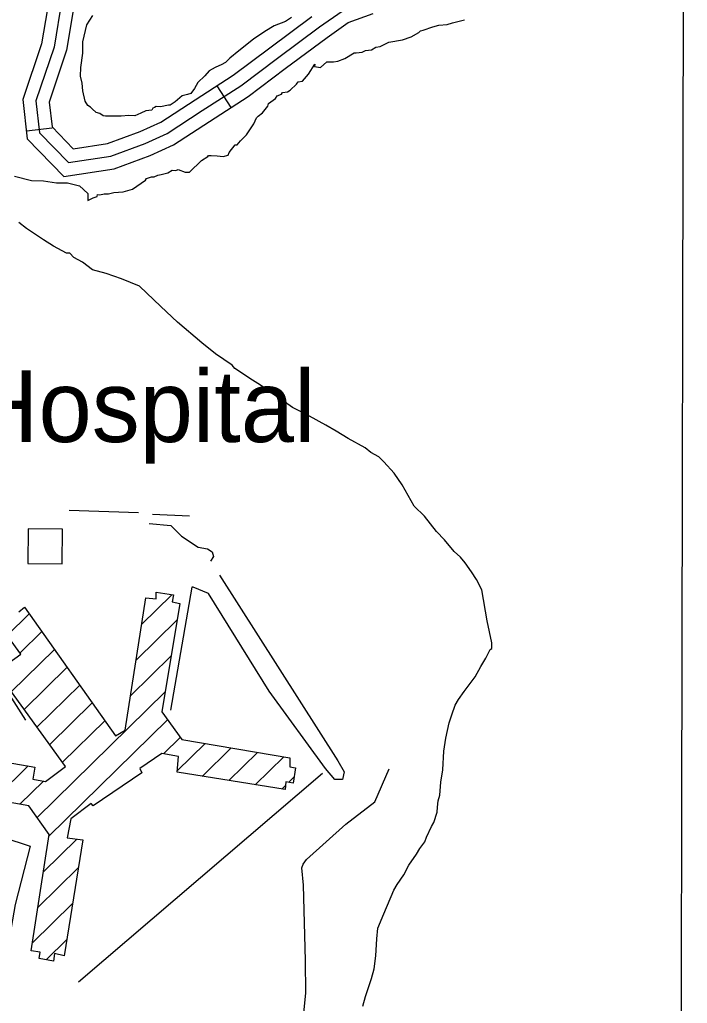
# Model space of a CAD drawing. Extents: x 3192986 to 3230865, y 867483 to 892886.
# Drawn here: x 3206906 to 3207680, y 887714 to 888854 of the extents above; entities that cross this region are included whole.
import ezdxf

# ---------------------------------------------------------------- set-up
doc = ezdxf.new("R2010")
doc.units = 0
for name, color, linetype in [('V-BLDG-OTLN', 7, 'Continuous'), ('V-GRID-MAJR', 7, 'Continuous'), ('V-ROAD-CNTR', 7, 'Continuous'), ('V-SITE-VEGE', 7, 'Continuous'), ('V-TOPO-GNAM-IDEN', 7, 'Continuous'), ('V-TOPO-SHOR', 7, 'Continuous')]:
    doc.layers.add(name, color=color, linetype=linetype)

msp = doc.modelspace()

# ---------------------------------------------------------------- linework, layer by layer
at = {"layer": 'V-BLDG-OTLN'}
for p, q in [((3207047.1655852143, 888153.3546904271), (3207082.327554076, 888187.8362891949)), ((3206891.4096036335, 888140.6723409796), (3206917.004549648, 888165.7720349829)), ((3207040.732529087, 888112.0311573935), (3207088.4902177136, 888158.8647537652)), ((3206906.4049576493, 888120.3625868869), (3206931.626881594, 888145.0964766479)), ((3206896.1967299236, 888075.3369303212), (3206946.2492135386, 888124.4209183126)), ((3207034.29947296, 888070.7076243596), (3207081.482544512, 888116.9777222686)), ((3206911.085667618, 888054.92281902), (3206960.871545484, 888103.7453599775)), ((3206925.974605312, 888034.5087077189), (3206975.493877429, 888083.0698016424)), ((3206926.169116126, 887929.6545928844), (3207074.4748713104, 888075.0906907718)), ((3206940.863543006, 888014.094596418), (3206990.116209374, 888062.3942433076)), ((3206939.7699347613, 887907.9772871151), (3207077.2656032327, 888042.8124691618)), ((3206955.7524807, 887993.6804851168), (3207004.738541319, 888041.7186849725)), ((3207072.7741184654, 888003.3929388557), (3207092.0574029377, 888022.303099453)), ((3207088.553519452, 887983.8520607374), (3207120.717810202, 888015.3939852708)), ((3207117.5861858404, 887977.3080026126), (3207151.183394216, 888010.2551183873)), ((3207148.2671746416, 887972.3803725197), (3207181.6489782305, 888005.1162515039)), ((3207178.9481634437, 887967.4527424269), (3207212.114562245, 887999.9773846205)), ((3206875.9965611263, 887950.4827648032), (3206915.6613991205, 887989.3801039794)), ((3206906.255312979, 887945.141067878), (3206933.4508452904, 887971.8103774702)), ((3207209.629152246, 887962.525112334), (3207213.9416098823, 887966.7541256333)), ((3207217.6486551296, 887970.3894410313), (3207224.0750944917, 887976.6915313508)), ((3206933.3861414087, 887866.7020636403), (3206972.0140652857, 887904.5825525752)), ((3206927.002348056, 887825.4268401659), (3206974.102868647, 887871.6159844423)), ((3206920.618554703, 887784.1516166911), (3206967.3031544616, 887829.9328880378)), ((3206936.5197867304, 887764.7302122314), (3206960.5034402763, 887788.2497916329))]:
    msp.add_line(p, q, dxfattribs=at)
msp.add_lwpolyline([(3206915.693131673, 888264.0564442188), (3206915.343132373, 888224.0585242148), (3206955.342052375, 888223.7085249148), (3206955.691051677, 888263.707444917)], close=True, dxfattribs=at)
for points in [[(3206904.939000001, 888167.863999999), (3206911.694000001, 888173.280999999), (3207016.938000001, 888024.4689999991), (3207028.094000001, 888030.8459999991), (3207052.002000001, 888184.4219999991), (3207064.171000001, 888182.9509999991), (3207064.217000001, 888190.7749999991), (3207084.172000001, 888187.5369999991), (3207082.794000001, 888179.4779999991), (3207091.639000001, 888177.685999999), (3207070.617000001, 888052.030999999), (3207093.761000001, 888019.9409999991), (3207219.148000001, 887998.790999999), (3207219.039000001, 887988.1819999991), (3207225.646000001, 887987.104999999), (3207222.994000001, 887969.5249999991), (3207214.405000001, 887970.9139999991), (3207213.403000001, 887961.9189999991), (3207088.391000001, 887981.996999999), (3207090.003000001, 888000.3969999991), (3207070.7150000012, 888003.7509999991), (3207044.992000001, 887986.5619999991), (3207047.3940000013, 887981.3359999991), (3206990.958000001, 887943.226999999), (3206988.629000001, 887945.7989999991), (3206965.151000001, 887928.1619999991), (3206961.069000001, 887906.104999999), (3206979.315000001, 887903.5669999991), (3206957.436000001, 887769.4459999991), (3206946.352000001, 887771.9519999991), (3206944.959000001, 887763.229999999), (3206928.713000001, 887766.1179999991), (3206929.673000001, 887773.3899999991), (3206919.237000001, 887775.2189999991), (3206940.067000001, 887909.8979999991), (3206916.554000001, 887943.322999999), (3206783.792000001, 887966.7599999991)], [(3206790.106000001, 888011.1789999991), (3206923.668000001, 887987.9899999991), (3206921.096000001, 887973.9899999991), (3206935.760000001, 887971.4029999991), (3206959.234000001, 887988.9069999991), (3206878.971000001, 888098.954999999), (3206907.4110000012, 888118.9999999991), (3206881.418000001, 888154.204999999)]]:
    msp.add_lwpolyline(points, dxfattribs=at)
at = {"layer": 'V-GRID-MAJR'}
msp.add_spline([(3207642.481, 872901.108), (3207654.8200000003, 878960.681), (3207667.165, 885023.339), (3207679.5100000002, 891086.041), (3207679.5160000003, 891089.0800000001)], degree=3, dxfattribs=at)
at = {"layer": 'V-ROAD-CNTR'}
for p, q in [((3207134.2746945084, 888777.7154168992), (3207150.5146620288, 888752.4914673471)), ((3206943.562075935, 888728.7845147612), (3206913.7601355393, 888725.3405216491))]:
    msp.add_line(p, q, dxfattribs=at)
for points in [[(3206940.3170824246, 888881.1122101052), (3206931.1331007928, 888826.2593198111), (3206909.536143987, 888761.8894485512), (3206914.7841334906, 888716.4815393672), (3206957.260048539, 888672.8436266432), (3207015.243932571, 888681.6306090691), (3207057.097848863, 888696.873578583), (3207084.2187946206, 888709.1835539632), (3207125.7727115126, 888736.561499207), (3207170.594621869, 888765.4194414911), (3207213.6475357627, 888797.8763765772), (3207262.0914388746, 888833.9173044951), (3207286.518390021, 888851.0502702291), (3207315.3723323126, 888861.4962493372)], [(3206954.9470531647, 888877.654217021), (3206945.7310715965, 888822.612327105), (3206924.821113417, 888760.289451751), (3206929.098104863, 888723.2815257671), (3206962.6330377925, 888688.8285946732), (3207011.516940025, 888696.2365798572), (3207051.422860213, 888710.7705507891), (3207076.9478091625, 888722.356527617), (3207117.5857278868, 888749.1304740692), (3207162.007639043, 888777.731416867), (3207204.655553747, 888809.8823525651), (3207253.306456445, 888846.0772801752), (3207279.5374039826, 888864.4752433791)], [(3206969.577023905, 888874.1962239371), (3206960.3290424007, 888818.965334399), (3206940.106082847, 888758.6894549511), (3206943.412076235, 888730.081512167), (3206968.0060270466, 888704.8135627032), (3207007.789947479, 888710.8425506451), (3207045.747871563, 888724.667522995), (3207069.676823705, 888735.5295012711), (3207109.398744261, 888761.699448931), (3207153.420656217, 888790.0433922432), (3207195.6635717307, 888821.8883285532), (3207244.521474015, 888858.2372558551)], [(3206415.333132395, 888727.5195172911), (3206455.540051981, 888712.4955473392), (3206508.055946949, 888671.418629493), (3206599.877763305, 888574.7398228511), (3206699.3905642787, 888469.650033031), (3206752.527458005, 888387.0831981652), (3206776.081410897, 888349.3372736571), (3206815.245332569, 888262.472447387), (3206831.3753003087, 888211.3295496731), (3206855.763251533, 888130.808710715), (3206877.9462071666, 888096.3637796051), (3206912.825137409, 888042.508887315)], [(3206651.7846594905, 887719.6885329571), (3206655.554651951, 887757.7494568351), (3206672.1026188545, 887806.140360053), (3206685.2045926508, 887833.175305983), (3206696.044570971, 887885.9162005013), (3206705.9025512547, 887940.5640912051), (3206763.7624355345, 887929.058114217), (3206840.924281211, 887918.4561354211), (3206886.389190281, 887906.9731583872), (3206917.9951270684, 887896.5111793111), (3206900.7511615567, 887828.6563150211), (3206891.020181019, 887773.1694259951), (3206886.742189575, 887738.254495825), (3206870.3462223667, 887710.5975511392)]]:
    msp.add_lwpolyline(points, dxfattribs=at)
at = {"layer": 'V-SITE-VEGE'}
for p, q in [((3206983.5870000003, 888848.3479999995), (3206990.7260000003, 888859.1389999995)), ((3207220.95, 888857.0259999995), (3207213.9150000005, 888852.1859999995)), ((3206979.2660000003, 888828.5749999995), (3206983.5870000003, 888848.3479999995)), ((3207200.9290000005, 888847.4559999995), (3207189.8900000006, 888840.7049999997)), ((3207213.9150000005, 888852.1859999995), (3207200.9290000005, 888847.4559999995)), ((3207373.534, 888842.3969999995), (3207384.52, 888846.1709999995)), ((3207384.52, 888846.1709999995), (3207391.499, 888848.0309999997)), ((3207391.499, 888848.0309999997), (3207401.438, 888848.8479999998)), ((3207401.438, 888848.8479999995), (3207407.4290000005, 888850.7259999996)), ((3207407.4290000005, 888850.7259999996), (3207421.39, 888854.4449999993)), ((3207189.8900000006, 888840.7049999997), (3207176.8340000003, 888832.0049999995)), ((3207349.509, 888830.9159999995), (3207359.501, 888834.7069999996)), ((3207359.501, 888834.7069999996), (3207368.521, 888839.5089999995)), ((3207368.521, 888839.5089999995), (3207370.54, 888841.4589999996)), ((3207370.54, 888841.4589999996), (3207373.534, 888842.3969999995)), ((3206979.0360000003, 888815.6789999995), (3206979.2660000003, 888828.5749999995)), ((3207176.8340000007, 888832.0049999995), (3207159.719, 888818.4149999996)), ((3207313.5810000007, 888819.6479999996), (3207318.592, 888822.5329999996)), ((3207318.592, 888822.5329999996), (3207323.5710000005, 888823.4369999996)), ((3207323.5710000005, 888823.4369999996), (3207333.5820000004, 888828.2209999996)), ((3207333.5820000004, 888828.2209999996), (3207349.509, 888830.9159999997)), ((3206976.751, 888798.8459999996), (3206979.036, 888815.6789999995)), ((3207159.719, 888818.4149999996), (3207149.639, 888809.6619999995)), ((3207282.6280000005, 888809.2789999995), (3207293.6640000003, 888816.0289999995)), ((3207293.6640000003, 888816.0289999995), (3207295.649, 888815.9939999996)), ((3207295.649, 888815.9939999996), (3207302.6120000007, 888816.8629999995)), ((3207302.6120000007, 888816.8629999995), (3207306.616, 888818.7749999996)), ((3207306.616, 888818.7749999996), (3207313.5810000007, 888819.6479999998)), ((3207136.5810000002, 888800.9619999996), (3207132.577, 888799.0489999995)), ((3207139.5750000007, 888801.9039999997), (3207136.5810000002, 888800.9619999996)), ((3207144.588, 888804.7899999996), (3207139.5750000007, 888801.9039999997)), ((3207149.639, 888809.6619999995), (3207144.588, 888804.7899999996)), ((3207240.619, 888791.1659999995), (3207247.7770000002, 888802.9529999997)), ((3207247.7770000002, 888802.9529999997), (3207247.723, 888799.9749999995)), ((3207247.723, 888799.9749999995), (3207254.6520000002, 888798.8589999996)), ((3207254.6520000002, 888798.8589999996), (3207261.72, 888805.6799999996)), ((3207261.7200000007, 888805.6799999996), (3207262.7130000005, 888805.6619999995)), ((3207262.7130000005, 888805.6619999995), (3207264.697, 888805.6269999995)), ((3207264.697, 888805.6269999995), (3207269.6580000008, 888805.5389999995)), ((3207269.6580000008, 888805.5389999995), (3207274.636, 888806.4419999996)), ((3207274.636, 888806.4419999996), (3207282.6280000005, 888809.2789999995)), ((3206976.5740000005, 888788.9239999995), (3206976.751, 888798.8459999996)), ((3206978.418, 888780.9509999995), (3206976.5740000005, 888788.9239999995)), ((3207120.494, 888789.3389999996), (3207112.414, 888781.5429999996)), ((3207125.562, 888795.2029999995), (3207120.4940000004, 888789.3389999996)), ((3207132.577, 888799.0489999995), (3207125.562, 888795.2029999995)), ((3207233.5330000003, 888783.3529999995), (3207240.619, 888791.1659999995)), ((3206979.249, 888772.0029999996), (3206978.418, 888780.9509999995)), ((3207112.414, 888781.5429999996), (3207108.3220000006, 888774.6679999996)), ((3207219.449, 888772.6889999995), (3207226.5160000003, 888779.5089999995)), ((3207226.5160000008, 888779.5089999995), (3207228.5540000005, 888782.4519999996)), ((3207228.554, 888782.4519999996), (3207233.5330000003, 888783.3529999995)), ((3206982.0160000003, 888760.0449999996), (3206979.249, 888772.0029999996)), ((3207094.273, 888765.9859999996), (3207086.2120000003, 888759.1829999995)), ((3207100.2610000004, 888767.8639999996), (3207094.273, 888765.9859999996)), ((3207104.249, 888768.7859999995), (3207100.2610000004, 888767.8639999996)), ((3207108.322, 888774.6679999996), (3207104.249, 888768.7859999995)), ((3207202.4030000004, 888763.0679999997), (3207204.441, 888766.0089999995)), ((3207204.441, 888766.0089999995), (3207209.436, 888767.9049999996)), ((3207209.436, 888767.9049999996), (3207210.464, 888769.8709999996)), ((3207210.464, 888769.8709999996), (3207216.436, 888770.7579999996)), ((3207216.436, 888770.7579999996), (3207219.449, 888772.6889999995)), ((3206984.9040000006, 888755.0309999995), (3206982.0160000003, 888760.0449999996)), ((3206987.845, 888752.9939999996), (3206984.9040000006, 888755.0309999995)), ((3207064.278, 888753.6159999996), (3207062.2750000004, 888752.6599999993)), ((3207069.2380000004, 888753.5279999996), (3207064.278, 888753.6159999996)), ((3207078.2040000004, 888755.3549999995), (3207069.2380000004, 888753.5279999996)), ((3207080.1890000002, 888755.3179999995), (3207078.2040000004, 888755.3549999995)), ((3207086.2120000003, 888759.1829999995), (3207080.1890000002, 888755.3179999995)), ((3207187.2210000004, 888746.4649999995), (3207193.312, 888754.2959999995)), ((3207193.312, 888754.2959999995), (3207194.361, 888757.2549999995)), ((3207194.361, 888757.2549999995), (3207202.4030000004, 888763.0679999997)), ((3206989.792, 888750.9739999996), (3206987.845, 888752.9939999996)), ((3206994.683, 888746.9169999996), (3206989.792, 888750.9739999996)), ((3206998.6350000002, 888745.8539999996), (3206994.683, 888746.9169999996)), ((3207002.549, 888742.8069999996), (3206998.6350000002, 888745.8539999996)), ((3207005.5270000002, 888742.7539999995), (3207002.549, 888742.8069999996)), ((3207009.4960000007, 888742.6839999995), (3207005.5270000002, 888742.7539999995)), ((3207023.386, 888742.4359999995), (3207009.4960000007, 888742.6839999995)), ((3207032.333, 888743.2699999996), (3207023.386, 888742.4359999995)), ((3207039.278, 888743.1449999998), (3207032.333, 888743.2699999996)), ((3207046.2760000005, 888745.9979999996), (3207039.2780000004, 888743.1449999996)), ((3207052.2830000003, 888748.8689999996), (3207046.2760000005, 888745.9979999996)), ((3207059.2460000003, 888749.7369999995), (3207052.2830000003, 888748.8689999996)), ((3207060.274, 888751.7029999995), (3207059.2460000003, 888749.7369999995)), ((3207062.275, 888752.6599999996), (3207060.274, 888751.7029999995)), ((3207180.168, 888740.6359999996), (3207182.1920000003, 888742.5859999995)), ((3207182.1920000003, 888742.5859999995), (3207187.2210000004, 888746.4649999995)), ((3207168.9020000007, 888720.9849999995), (3207177.0700000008, 888733.7419999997)), ((3207177.0700000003, 888733.7419999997), (3207180.168, 888740.6359999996)), ((3207161.832, 888714.1659999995), (3207168.9020000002, 888720.9849999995)), ((3207148.686, 888700.5029999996), (3207155.791, 888709.3119999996)), ((3207155.7910000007, 888709.3119999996), (3207157.775, 888709.2749999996)), ((3207157.775, 888709.2749999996), (3207161.832, 888714.1659999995)), ((3207123.7950000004, 888695.9849999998), (3207124.805, 888696.9579999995)), ((3207124.8050000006, 888696.9579999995), (3207127.7800000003, 888696.9029999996)), ((3207127.7800000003, 888696.9029999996), (3207134.725, 888696.7819999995)), ((3207134.725, 888696.7819999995), (3207141.6530000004, 888695.6679999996)), ((3207141.6530000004, 888695.6679999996), (3207147.642, 888697.5439999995)), ((3207147.642, 888697.5439999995), (3207148.686, 888700.5029999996)), ((3207102.623, 888677.5039999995), (3207116.7600000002, 888691.1479999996)), ((3207116.7600000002, 888691.1479999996), (3207123.7950000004, 888695.9849999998)), ((3207061.8370000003, 888672.2759999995), (3207065.841, 888674.1889999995)), ((3207065.841, 888674.1889999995), (3207069.8280000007, 888675.1099999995)), ((3207069.8280000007, 888675.1099999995), (3207077.801, 888676.9529999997)), ((3207077.801, 888676.9529999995), (3207082.8140000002, 888679.8409999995)), ((3207082.8140000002, 888679.8409999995), (3207086.7830000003, 888679.7709999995)), ((3207086.7830000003, 888679.7709999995), (3207089.7780000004, 888680.7139999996)), ((3207089.7780000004, 888680.7139999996), (3207097.6600000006, 888677.5919999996)), ((3207097.6600000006, 888677.5919999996), (3207102.623, 888677.5039999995)), ((3206900.075, 888673.1729999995), (3206919.8300000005, 888667.8559999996)), ((3206919.8300000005, 888667.8559999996), (3206933.72, 888667.6099999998)), ((3206933.72, 888667.6099999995), (3206948.568, 888665.3619999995)), ((3206948.568, 888665.3619999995), (3206961.466, 888665.1299999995)), ((3206961.466, 888665.1299999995), (3206975.305, 888661.9069999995)), ((3207036.7670000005, 888657.8349999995), (3207051.847, 888668.4869999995)), ((3207051.847, 888668.4869999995), (3207052.873, 888670.4509999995)), ((3207052.873, 888670.4509999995), (3207058.8610000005, 888672.3289999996)), ((3207058.8610000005, 888672.3289999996), (3207061.8370000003, 888672.2759999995)), ((3206975.305, 888661.9069999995), (3206985.0670000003, 888652.8009999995)), ((3206985.0670000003, 888652.8009999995), (3206984.9260000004, 888644.8629999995)), ((3206995.928000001, 888649.6289999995), (3206995.9650000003, 888651.6129999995)), ((3206995.9650000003, 888651.6129999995), (3206998.941, 888651.5599999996)), ((3206998.941, 888651.5599999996), (3207003.919, 888652.4649999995)), ((3207003.919, 888652.4649999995), (3207005.9040000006, 888652.4289999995)), ((3207005.9040000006, 888652.4289999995), (3207008.88, 888652.3749999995)), ((3207008.88, 888652.3749999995), (3207014.866, 888654.2549999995)), ((3207014.866, 888654.2549999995), (3207025.8000000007, 888655.0519999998)), ((3207025.8000000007, 888655.0519999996), (3207036.7670000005, 888657.8349999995)), ((3206984.9260000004, 888644.8629999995), (3206990.933, 888647.7349999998)), ((3206990.933, 888647.7349999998), (3206995.928, 888649.6289999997)), ((3206913.879, 888612.3819999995), (3206905.075, 888619.4889999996)), ((3206933.4950000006, 888599.1309999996), (3206913.879, 888612.3819999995)), ((3206945.2770000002, 888591.9739999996), (3206933.4950000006, 888599.1309999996)), ((3206960.018, 888583.7709999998), (3206945.2770000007, 888591.9739999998)), ((3206963.9870000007, 888583.7019999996), (3206960.018, 888583.7709999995)), ((3206968.86, 888578.6509999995), (3206963.9870000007, 888583.7019999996)), ((3206978.6920000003, 888573.5129999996), (3206968.86, 888578.6509999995)), ((3206990.4390000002, 888564.3729999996), (3206978.6920000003, 888573.5129999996)), ((3207006.244, 888560.1209999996), (3206990.4390000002, 888564.3729999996)), ((3207023.998, 888553.8499999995), (3207006.244, 888560.1209999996)), ((3207044.6930000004, 888545.5409999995), (3207023.998, 888553.8499999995)), ((3207069.4, 888521.8669999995), (3207044.6930000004, 888545.5409999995)), ((3207088.928, 888503.6819999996), (3207069.4, 888521.8669999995)), ((3207116.85, 888479.7269999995), (3207088.928, 888503.6819999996)), ((3207132.6870000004, 888467.2479999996), (3207116.85, 888479.7269999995)), ((3207152.2830000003, 888453.7789999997), (3207132.6870000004, 888467.2479999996)), ((3207155.056, 888449.9669999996), (3207152.2830000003, 888453.7789999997)), ((3207175.591, 888436.4829999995), (3207155.056, 888449.9669999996)), ((3207184.932, 888430.6939999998), (3207175.5910000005, 888436.4829999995)), ((3207199.8560000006, 888420.1159999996), (3207184.932, 888430.6939999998)), ((3207210.122, 888413.3719999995), (3207199.8560000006, 888420.1159999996)), ((3207222.248, 888404.7169999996), (3207210.122, 888413.3719999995)), ((3207241.897, 888395.0129999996), (3207222.248, 888404.7169999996)), ((3207260.5870000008, 888384.3799999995), (3207241.897, 888395.0129999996)), ((3207272.7420000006, 888377.6099999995), (3207260.5870000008, 888384.3799999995)), ((3207286.75, 888368.9279999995), (3207272.7420000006, 888377.6099999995)), ((3207306.384, 888358.2829999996), (3207286.75, 888368.9279999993)), ((3207312.897, 888352.5379999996), (3207306.384, 888358.2829999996)), ((3207322.25, 888347.6879999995), (3207312.897, 888352.5379999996)), ((3207327.8230000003, 888341.9559999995), (3207322.2500000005, 888347.6879999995)), ((3207339.8790000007, 888328.5929999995), (3207327.8230000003, 888341.9559999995)), ((3207349.11, 888315.2659999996), (3207339.879, 888328.5929999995)), ((3207362.8910000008, 888290.5719999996), (3207349.1100000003, 888315.2659999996)), ((3207374.9740000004, 888279.0899999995), (3207362.8910000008, 888290.5719999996)), ((3207388.845, 888260.9859999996), (3207374.9740000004, 888279.0899999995)), ((3207398.133, 888251.4319999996), (3207388.845, 888260.9859999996)), ((3207409.249, 888238.0809999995), (3207398.133, 888251.4319999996)), ((3207416.6920000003, 888231.3779999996), (3207409.249, 888238.0809999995)), ((3207422.248, 888224.7039999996), (3207416.6920000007, 888231.3779999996)), ((3207429.6350000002, 888214.2319999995), (3207422.248, 888224.7039999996)), ((3207435.1670000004, 888205.6739999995), (3207429.6350000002, 888214.2319999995)), ((3207441.5850000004, 888193.3329999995), (3207435.1670000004, 888205.6739999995)), ((3207447.666, 888157.4389999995), (3207441.585, 888193.3329999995)), ((3207452.954, 888131.9249999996), (3207447.666, 888157.4389999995)), ((3207452.859, 888125.3289999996), (3207452.954, 888131.9249999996)), ((3207446.1010000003, 888114.1179999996), (3207450.961, 888124.4129999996)), ((3207450.9610000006, 888124.4129999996), (3207452.859, 888125.3289999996)), ((3207433.545, 888092.6259999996), (3207440.313, 888104.7789999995)), ((3207440.313, 888104.7789999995), (3207446.1010000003, 888114.1179999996)), ((3207421.0520000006, 888075.8449999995), (3207433.5450000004, 888092.6259999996)), ((3207414.3240000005, 888066.5179999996), (3207421.0520000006, 888075.8449999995)), ((3207406.5300000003, 888048.7269999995), (3207410.4620000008, 888059.9789999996)), ((3207410.4620000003, 888059.9789999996), (3207414.324, 888066.5179999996)), ((3207403.5700000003, 888039.3479999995), (3207406.5300000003, 888048.7269999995)), ((3207399.5460000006, 888021.5029999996), (3207403.5700000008, 888039.3479999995)), ((3207397.4450000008, 888006.4589999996), (3207399.5460000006, 888021.5029999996)), ((3207396.191, 887984.8029999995), (3207397.4450000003, 888006.4589999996)), ((3207394.1040000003, 887970.7009999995), (3207396.191, 887984.8029999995)), ((3207392.9450000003, 887955.6419999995), (3207394.1040000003, 887970.7009999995)), ((3207390.967, 887949.0739999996), (3207392.9450000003, 887955.6419999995)), ((3207389.916, 887941.5509999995), (3207390.967, 887949.0739999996)), ((3207385.8920000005, 887923.7049999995), (3207389.8360000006, 887935.8989999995)), ((3207389.836, 887935.8989999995), (3207389.916, 887941.5509999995)), ((3207382.998, 887919.0339999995), (3207385.892, 887923.7049999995)), ((3207377.169, 887906.8709999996), (3207382.998, 887919.0339999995)), ((3207369.444, 887893.7899999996), (3207375.2050000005, 887901.2449999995)), ((3207375.205, 887901.2449999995), (3207377.169, 887906.8709999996)), ((3207356.915, 887874.1819999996), (3207365.582, 887887.2489999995)), ((3207365.5820000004, 887887.2489999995), (3207369.444, 887893.7899999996)), ((3207351.098, 887862.9569999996), (3207356.915, 887874.1819999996)), ((3207343.4020000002, 887851.7629999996), (3207351.098, 887862.9569999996)), ((3207327.8410000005, 887818.0609999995), (3207339.537, 887845.2219999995)), ((3207339.537, 887845.2219999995), (3207343.4020000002, 887851.7629999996)), ((3207321.0030000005, 887801.2019999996), (3207327.8410000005, 887818.0609999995)), ((3207319.8850000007, 887788.9689999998), (3207321.0030000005, 887801.2019999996)), ((3207318.6580000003, 887769.1999999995), (3207319.8850000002, 887788.9689999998)), ((3207316.559, 887754.1529999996), (3207318.6580000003, 887769.1999999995)), ((3207313.5710000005, 887742.8889999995), (3207316.559, 887754.1529999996)), ((3207306.677, 887722.2579999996), (3207313.571, 887742.8889999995)), ((3207303.6890000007, 887710.9939999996), (3207306.6770000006, 887722.2579999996))]:
    msp.add_line(p, q, dxfattribs=at)
at = {"layer": 'V-TOPO-SHOR'}
for p, q in [((3207043.7427614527, 888282.9203741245), (3206963.4593354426, 888285.4893222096)), ((3207102.5951920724, 888278.7761583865), (3207059.7855002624, 888280.979013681)), ((3206974.1850122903, 887739.2865840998), (3207256.734106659, 887981.0211087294))]:
    msp.add_line(p, q, dxfattribs=at)
for points in [[(3207056.1119752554, 888270.307098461), (3207081.077031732, 888268.2785730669), (3207093.4462455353, 888255.6652974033), (3207112.9533134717, 888242.9822897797), (3207123.642661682, 888241.0932283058), (3207128.9611863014, 888237.4720022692), (3207130.6933508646, 888232.1011786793), (3207127.072124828, 888226.7826540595)], [(3207137.6220091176, 888210.6178843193), (3207274.7182059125, 887995.1224870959), (3207281.734029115, 887982.5615104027), (3207279.862400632, 887973.656625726), (3207276.293473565, 887973.691491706), (3207270.940082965, 887973.7437906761), (3207260.3553326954, 887986.3396333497), (3207195.201831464, 888076.2078306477), (3207124.9215685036, 888189.3263528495), (3207107.1466651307, 888196.6385368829), (3207105.362201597, 888196.655969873), (3207080.7695364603, 888054.125516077)], [(3207233.101000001, 887482.6769999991), (3207217.491000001, 887506.6159999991), (3207207.298000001, 887524.805999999), (3207197.820000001, 887546.1379999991), (3207195.477000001, 887554.7229999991), (3207195.080000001, 887569.3209999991), (3207194.6070000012, 887587.074999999), (3207199.012000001, 887613.023999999), (3207212.733000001, 887645.3779999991), (3207227.829000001, 887681.1259999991), (3207230.004000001, 887685.1619999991), (3207232.609000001, 887691.2939999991), (3207234.985000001, 887699.1379999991), (3207237.567000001, 887726.037999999), (3207237.055000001, 887763.7749999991), (3207234.670000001, 887851.2309999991), (3207232.923000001, 887871.241999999), (3207234.448000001, 887875.6839999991), (3207238.354000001, 887880.8709999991), (3207284.039000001, 887921.8579999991), (3207317.626000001, 887947.8119999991), (3207333.946000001, 887985.9049999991)]]:
    msp.add_lwpolyline(points, dxfattribs=at)

# ---------------------------------------------------------------- texts
at = {"layer": 'V-TOPO-GNAM-IDEN'}
msp.add_text('Hospital', height=82.99983200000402, dxfattribs=at).set_placement((3206847.617725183, 888364.8594789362))

doc.saveas('drawing.dxf')
